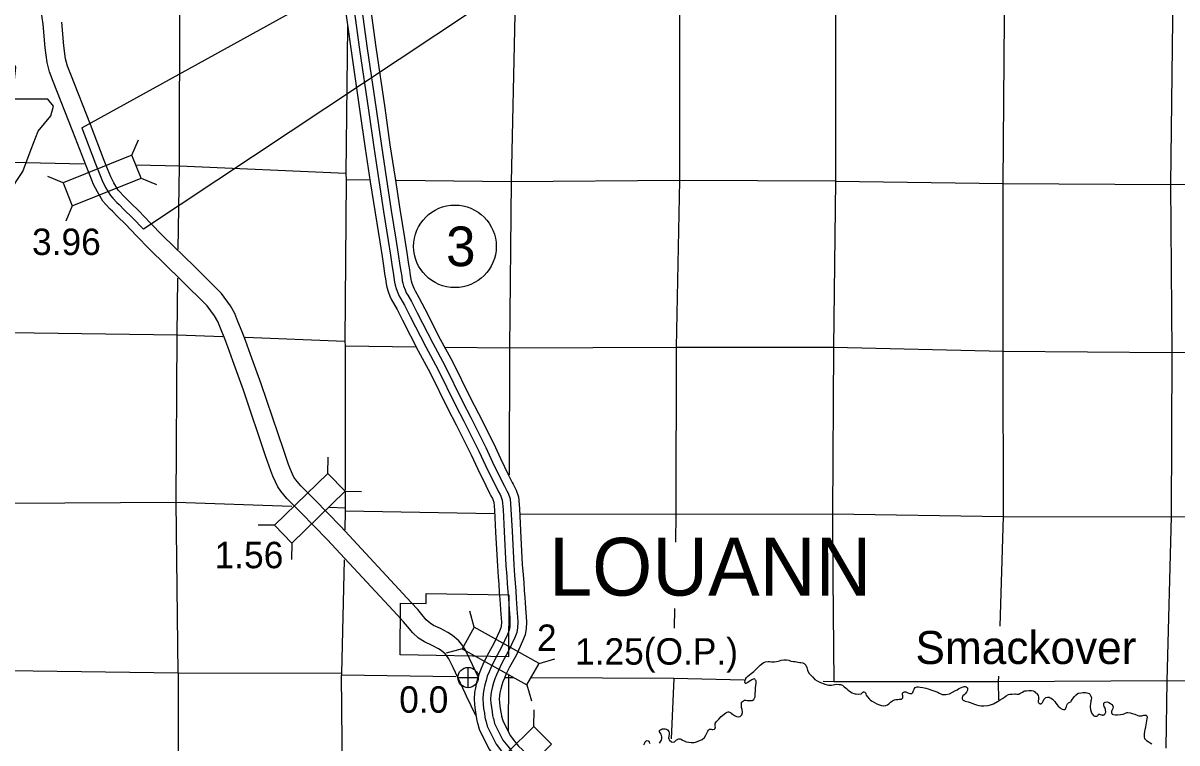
# Model space of a CAD drawing. Extents: x 369523 to 838377, y 495025 to 936819.
# Drawn here: x 660068 to 696948, y 509620 to 532639 of the extents above; entities that cross this region are included whole.
import ezdxf

# ---------------------------------------------------------------- set-up
doc = ezdxf.new("R2010")
doc.units = 0
for name, color, linetype in [('22', 7, 'Continuous'), ('DSN_BRDG_Annotation', 7, 'Continuous'), ('DSN_DRFT_Common-Annotations', 7, 'Continuous'), ('DSN_DRFT_Common-Line', 7, 'Continuous'), ('DSN_DRFT_Junk-No-Plot', 7, 'Continuous'), ('Level 1', 7, 'Continuous'), ('Level 10', 7, 'Continuous'), ('Level 15', 7, 'Continuous'), ('Level 2', 7, 'Continuous'), ('Level 21', 7, 'Continuous'), ('Level 22', 7, 'Continuous'), ('Level 6', 7, 'Continuous')]:
    doc.layers.add(name, color=color, linetype=linetype)

msp = doc.modelspace()

# ---------------------------------------------------------------- linework, layer by layer
at = {"layer": '22'}
msp.add_lwpolyline([(651670, 531536), (652070, 528871), (651892, 524830), (652247, 524608), (652913, 524608), (652913, 523187), (658509, 523187), (658775, 523764), (658687, 524697), (658820, 525762), (659308, 526606), (659619, 527228), (660063, 527894), (660330, 528605), (660552, 529182), (660952, 529671), (661040, 529981), (660863, 530203), (659486, 530203), (659797, 530825), (659841, 531225), (659657, 531532)], close=True, dxfattribs=at)
at = {"layer": 'DSN_DRFT_Common-Annotations'}
for p, q in [((674292, 511386), (674292, 512036)), ((673967, 511711), (674617, 511711))]:
    msp.add_line(p, q, dxfattribs=at)
for points in [[(661941, 529285), (702469, 551647), (663912, 526047)], [(661941, 529285), (662381, 528134), (662488, 527870), (662597, 527600), (662706, 527384), (662865, 527122), (662935, 527038), (663068, 526906), (663140, 526834), (663298, 526666), (663551, 526419), (663912, 526047)]]:
    msp.add_lwpolyline(points, dxfattribs=at)
msp.add_circle((674292, 511711), 325, dxfattribs=at)
at = {"layer": 'DSN_DRFT_Common-Line'}
msp.add_circle((673871, 525499), 1320, dxfattribs=at)
at = {"layer": 'Level 1'}
for points in [[(670206, 534254), (670550, 531753), (670837, 529811), (671004, 528633), (671166, 527564), (671317, 526566), (671467, 525645), (671542, 525174), (671595, 524804), (671624, 524618), (671650, 524460), (671670, 524306), (671693, 524189), (671736, 524059), (671792, 523911), (671847, 523787), (671904, 523681), (672020, 523482), (672198, 523135), (672696, 522162), (673081, 521451), (673645, 520303), (673910, 519787), (674389, 518835), (674602, 518371), (674858, 517849), (674980, 517603), (675020, 517520), (675068, 517436), (675085, 517400), (675114, 517319), (675133, 517064), (675172, 516361), (675227, 515275), (675256, 514934), (675271, 514701), (675290, 514431), (675307, 514214), (675319, 514046), (675328, 513894), (675339, 513728), (675347, 513616), (675355, 513469), (675352, 513355), (675342, 513300), (675300, 513198), (675120, 512804), (674901, 512412), (674768, 512131), (674713, 512000), (674648, 511844), (674601, 511693), (674562, 511548), (674524, 511385), (674498, 511228), (674483, 511026), (674496, 510837), (674517, 510680), (674540, 510532), (674561, 510396), (674587, 510282), (674592, 510264), (674644, 510058)], [(670478, 534296), (670822, 531792), (671110, 529851), (671276, 528673), (671438, 527605), (671588, 526609), (671738, 525689), (671814, 525216), (671867, 524845), (671896, 524662), (671922, 524499), (671941, 524351), (671960, 524259), (671995, 524150), (672046, 524015), (672094, 523908), (672143, 523816), (672262, 523615), (672443, 523260), (672939, 522291), (673325, 521577), (673891, 520426), (674155, 519912), (674637, 518954), (674850, 518489), (675105, 517971), (675227, 517724), (675263, 517648), (675312, 517564), (675339, 517506), (675386, 517378), (675408, 517081), (675447, 516376), (675501, 515294), (675530, 514954), (675545, 514719), (675564, 514452), (675581, 514235), (675594, 514064), (675602, 513910), (675613, 513747), (675622, 513634), (675630, 513473), (675627, 513328), (675608, 513222), (675552, 513088), (675365, 512679), (675145, 512286), (675019, 512019), (674967, 511894), (674907, 511750), (674865, 511616), (674829, 511481), (674794, 511331), (674771, 511195), (674758, 511026), (674770, 510865), (674789, 510719), (674812, 510574), (674831, 510447), (674853, 510351), (674858, 510336), (674903, 510154)], [(670725, 534334), (671069, 531827), (671357, 529887), (671523, 528709), (671686, 527642), (671835, 526648), (671985, 525729), (672061, 525253), (672114, 524882), (672143, 524701), (672170, 524535), (672188, 524392), (672202, 524323), (672231, 524232), (672277, 524110), (672318, 524018), (672361, 523938), (672481, 523735), (672666, 523374), (673160, 522407), (673547, 521692), (674114, 520539), (674378, 520025), (674862, 519063), (675076, 518596), (675329, 518081), (675452, 517833), (675485, 517764), (675533, 517680), (675570, 517602), (675633, 517430), (675657, 517097), (675696, 516389), (675750, 515311), (675780, 514973), (675795, 514736), (675814, 514470), (675831, 514254), (675843, 514080), (675852, 513926), (675863, 513764), (675871, 513649), (675880, 513477), (675876, 513302), (675849, 513151), (675781, 512988), (675588, 512566), (675368, 512172), (675248, 511917), (675198, 511798), (675142, 511665), (675105, 511546), (675071, 511420), (675039, 511282), (675019, 511165), (675009, 511025), (675019, 510890), (675037, 510755), (675059, 510612), (675077, 510494), (675095, 510414), (675099, 510401), (675139, 510242)], [(670997, 534376), (671342, 531866), (671629, 529926), (671796, 528749), (671957, 527683), (672107, 526690), (672256, 525773), (672333, 525294), (672386, 524924), (672414, 524745), (672442, 524575), (672460, 524436), (672468, 524393), (672491, 524323), (672532, 524215), (672566, 524139), (672601, 524073), (672722, 523868), (672910, 523499), (673404, 522535), (673792, 521818), (674360, 520662), (674623, 520150), (675110, 519182), (675325, 518714), (675576, 518203), (675700, 517953), (675729, 517892), (675777, 517808), (675824, 517708), (675904, 517489), (675932, 517115), (675971, 516403), (676025, 515330), (676054, 514994), (676069, 514754), (676088, 514491), (676105, 514275), (676118, 514098), (676126, 513942), (676137, 513784), (676145, 513667), (676155, 513482), (676151, 513275), (676114, 513073), (676034, 512878), (675834, 512441), (675612, 512046), (675499, 511805), (675451, 511692), (675401, 511571), (675369, 511469), (675338, 511353), (675309, 511227), (675293, 511131), (675285, 511025), (675292, 510918), (675309, 510794), (675331, 510654), (675347, 510546), (675362, 510483), (675365, 510473), (675398, 510339)], [(674542, 510495), (674239, 511117), (674200, 511207), (673810, 512035), (673676, 512305), (673630, 512375), (673558, 512470), (673435, 512572), (673341, 512633), (673149, 512736), (672902, 512848), (672708, 512968), (672524, 513144), (672352, 513339), (672226, 513496), (672031, 513708), (669786, 516124), (668953, 516983), (668699, 517237), (668499, 517441), (668309, 517669), (668211, 517807), (668131, 517965), (668056, 518146), (667991, 518322), (667831, 518770), (667110, 520901), (666771, 521841), (666613, 522283), (666514, 522544), (666379, 522878), (666291, 523098), (666191, 523277), (665955, 523601), (665124, 524422), (664111, 525412), (663697, 525838), (663339, 526207), (663084, 526456), (662925, 526625), (662856, 526693), (662714, 526835), (662620, 526947), (662443, 527238), (662324, 527476), (662210, 527757), (662102, 528024), (661661, 529176), (661032, 530772), (660914, 531075), (660836, 531376), (660771, 531850), (660708, 532606), (660586, 533469)], [(674616, 511731), (674350, 512295), (674198, 512605), (674119, 512722), (673995, 512887), (673792, 513056), (673646, 513151), (673414, 513275), (673185, 513378), (673078, 513445), (672957, 513560), (672811, 513725), (672681, 513888), (672471, 514115), (670221, 516537), (669381, 517403), (669125, 517660), (668944, 517844), (668784, 518035), (668726, 518117), (668677, 518215), (668614, 518366), (668555, 518527), (668398, 518967), (667676, 521099), (667336, 522044), (667175, 522491), (667072, 522762), (666936, 523101), (666834, 523357), (666697, 523602), (666411, 523994), (665545, 524850), (664536, 525836), (664127, 526256), (663764, 526631), (663512, 526877), (663355, 527044), (663279, 527119), (663156, 527241), (663110, 527297), (662969, 527529), (662871, 527723), (662766, 527982), (662660, 528244), (662221, 529393), (661591, 530991), (661486, 531260), (661426, 531492), (661368, 531915), (661305, 532673)], [(674644, 510058), (674960, 509434), (675140, 509195), (675308, 508980), (675475, 508823), (675680, 508614), (675842, 508480), (675939, 508411)], [(674903, 510154), (675194, 509580), (675358, 509362), (675512, 509166), (675667, 509019), (675866, 508817), (676009, 508698), (676094, 508638)], [(675139, 510242), (675407, 509713), (675557, 509515), (675697, 509335), (675842, 509198), (676036, 509001), (676162, 508897), (676235, 508845)], [(675398, 510339), (675642, 509859), (675775, 509682), (675901, 509521), (676034, 509395), (676222, 509204), (676329, 509115), (676390, 509072)]]:
    msp.add_lwpolyline(points, dxfattribs=at)
at = {"layer": 'Level 15'}
for points in [[(670437, 532533), (670384, 527826), (670395, 527625), (670354, 522471), (670361, 522323), (670362, 517701)], [(670362, 517649), (670362, 517137), (670362, 517043), (670349, 516438)], [(670328, 515477), (670249, 511839), (670245, 511786)], [(670294, 506487), (670245, 511786)]]:
    msp.add_lwpolyline(points, dxfattribs=at)
at = {"layer": 'Level 2'}
for points in [[(675595, 514354), (675583, 512374), (672119, 512439), (672129, 514089), (672954, 514074), (672956, 514404)], [(672956, 514404), (675595, 514354)]]:
    msp.add_lwpolyline(points, dxfattribs=at)
at = {"layer": 'Level 21'}
for p, q in [((663549, 528417), (663755, 528903)), ((661345, 527528), (660859, 527734)), ((663845, 527682), (664331, 527476)), ((661642, 526793), (661435, 526307)), ((669811, 518235), (669819, 518763)), ((670362, 517667), (670890, 517659)), ((668105, 516581), (667577, 516589)), ((668656, 516013), (668648, 515485)), ((674487, 513325), (674344, 513833)), ((674101, 512634), (673593, 512491)), ((676561, 512165), (677069, 512309)), ((676174, 511474), (676318, 510966)), ((676398, 510149), (676402, 510677))]:
    msp.add_line(p, q, dxfattribs=at)
for points in [[(663549, 528417), (661345, 527528), (661642, 526793), (663845, 527682)], [(668656, 516013), (670362, 517667), (669811, 518235), (668105, 516581)], [(676561, 512165), (674487, 513325), (674101, 512634), (676174, 511474)], [(675261, 507917), (676954, 509584), (676398, 510149), (674705, 508482)]]:
    msp.add_lwpolyline(points, close=True, dxfattribs=at)
at = {"layer": 'Level 22'}
for points in [[(675862, 554512), (675854, 549144), (675776, 543790), (675778, 538488), (675786, 532909), (675668, 527562), (675614, 522250), (675602, 518190)], [(665030, 525396), (665063, 528065), (665077, 533522), (665110, 538580)], [(681052, 538603), (681045, 532932), (681044, 527609), (680942, 522275), (680928, 516938), (680917, 516045)], [(686107, 538474), (686036, 532831), (686033, 527581), (685969, 522271), (685936, 516946), (685953, 514884)], [(691299, 513358), (691402, 516863), (691399, 522148), (691398, 527509), (691441, 532780), (691444, 538549)], [(696868, 535584), (696806, 532745), (696747, 527477), (696790, 522103), (696761, 516850), (696622, 511607)], [(662022, 528128), (659698, 528176), (654235, 528307), (648937, 528274), (643535, 528273)], [(670384, 527826), (665063, 528065), (663682, 528094)], [(671156, 527616), (670395, 527625)], [(686033, 527581), (681044, 527609), (675668, 527562), (672004, 527606)], [(686033, 527581), (691398, 527509), (696747, 527477), (702111, 527496)], [(665028, 511852), (664958, 517324), (664997, 522675), (665019, 524477)], [(643626, 522949), (648949, 522840), (654229, 522777), (659670, 522740), (664997, 522675), (666458, 522619)], [(667170, 522592), (670354, 522471)], [(670361, 522323), (672628, 522291)], [(673562, 522278), (675614, 522250), (680942, 522275), (685969, 522271)], [(685969, 522271), (691399, 522148), (696790, 522103), (702109, 522166)], [(643528, 517549), (648962, 517426), (654251, 517368), (659622, 517291), (664958, 517324), (668658, 517196)], [(669858, 517155), (670362, 517137)], [(670362, 517043), (675134, 516958)], [(675961, 516949), (680928, 516938), (685936, 516946)], [(685936, 516946), (691402, 516863), (696761, 516850), (702017, 516886)], [(685953, 514884), (685980, 511574), (685636, 511589)], [(680890, 513922), (680883, 513285)], [(670249, 511839), (665028, 511852), (659610, 511923), (654291, 511998), (648946, 512023), (643621, 512169)], [(665028, 511852), (665031, 506514)], [(673898, 511729), (670245, 511786)], [(675746, 511703), (675582, 511703), (675466, 511705)], [(675581, 511776), (675582, 511703), (675576, 510006)], [(680869, 511684), (676310, 511701)], [(680863, 511684), (680785, 509750)], [(683117, 511626), (680869, 511684)], [(701927, 511580), (696622, 511607), (691246, 511576), (685980, 511574)], [(691253, 510994), (691246, 511576), (691251, 511752)], [(696622, 511607), (696595, 509457)]]:
    msp.add_lwpolyline(points, dxfattribs=at)
at = {"layer": 'Level 6'}
for points in [[(683139, 511564), (683145, 511608), (683159, 511658), (683194, 511714), (683222, 511745), (683288, 511803), (683342, 511843), (683425, 511906), (683471, 511944), (683533, 512008), (683579, 512056), (683628, 512107), (683728, 512183), (683794, 512211), (683886, 512224), (683928, 512224), (683986, 512214), (684086, 512210), (684149, 512219), (684199, 512235), (684241, 512249), (684301, 512263), (684381, 512282), (684471, 512282), (684539, 512272), (684613, 512240), (684689, 512223), (684747, 512219), (684829, 512205), (684893, 512195), (684931, 512191), (684987, 512182), (685035, 512158), (685083, 512102), (685117, 512028), (685141, 511950), (685186, 511856), (685222, 511810), (685300, 511732), (685378, 511650), (685453, 511602), (685497, 511580), (685551, 511554), (685619, 511527), (685699, 511503), (685767, 511477), (685827, 511465), (685903, 511470), (685957, 511482), (686010, 511490), (686076, 511496), (686148, 511494), (686196, 511489), (686254, 511465), (686308, 511415), (686385, 511357), (686427, 511323), (686485, 511277), (686563, 511223), (686621, 511198), (686665, 511186), (686697, 511186), (686757, 511178), (686853, 511186)], [(680458, 510053), (680492, 510068), (680562, 510068), (680588, 510066), (680632, 510056), (680666, 510034), (680708, 509988), (680722, 509946), (680722, 509902), (680709, 509840), (680701, 509786), (680707, 509748), (680731, 509708), (680789, 509660), (680857, 509646), (680889, 509660), (680917, 509684), (680949, 509715), (680981, 509733), (681001, 509743), (681029, 509749), (681037, 509751), (681069, 509749), (681101, 509737), (681141, 509713), (681199, 509683), (681263, 509660), (681351, 509640), (681425, 509634), (681513, 509636), (681560, 509647), (681698, 509703), (681776, 509733), (681846, 509794), (681887, 509866), (681923, 509936), (681957, 510001), (681976, 510029), (681994, 510049), (682006, 510057), (682022, 510063), (682044, 510061), (682060, 510059), (682090, 510055), (682116, 510051), (682158, 510057), (682172, 510064), (682188, 510084), (682194, 510104), (682196, 510132), (682192, 510172), (682191, 510242), (682229, 510304), (682307, 510383), (682386, 510465), (682472, 510538), (682488, 510550), (682530, 510582), (682568, 510604), (682601, 510616), (682625, 510618), (682676, 510590), (682704, 510568), (682742, 510542), (682804, 510493), (682868, 510461), (682930, 510455), (682986, 510469), (683014, 510491), (683039, 510524), (683067, 510594), (683051, 510692), (683036, 510754), (683026, 510834), (683036, 510872), (683036, 510924), (683066, 510950), (683131, 510985), (683173, 510991), (683217, 510981), (683343, 510975), (683375, 510982), (683425, 511008), (683469, 511090), (683483, 511381), (683501, 511529), (683497, 511591), (683487, 511619), (683472, 511643), (683458, 511659), (683440, 511667), (683400, 511663), (683365, 511643), (683329, 511619), (683279, 511584), (683237, 511552), (683211, 511538), (683173, 511520), (683155, 511516), (683143, 511534), (683139, 511564)], [(686853, 511186), (686870, 511192), (686870, 511198), (686877, 511212), (686905, 511240), (686915, 511248), (686933, 511257), (686945, 511259), (686977, 511241), (686991, 511221), (687005, 511191), (687018, 511143), (687056, 511090), (687109, 511026), (687153, 510985), (687203, 510959), (687280, 510912), (687356, 510873), (687410, 510845), (687446, 510834), (687510, 510812), (687556, 510809), (687648, 510820), (687698, 510839), (687745, 510873), (687796, 510922), (687852, 510966), (687887, 510985), (687923, 511001), (687965, 511006), (688025, 511012), (688075, 511017), (688107, 511017), (688146, 511024), (688166, 511036), (688184, 511066), (688189, 511096), (688183, 511142), (688179, 511152), (688174, 511184), (688182, 511214), (688194, 511228), (688216, 511243), (688230, 511249), (688245, 511251), (688283, 511251), (688321, 511234), (688346, 511222), (688376, 511214), (688416, 511205), (688420, 511203), (688471, 511205), (688489, 511212), (688509, 511230), (688521, 511260), (688528, 511296), (688550, 511344), (688583, 511391), (688609, 511405), (688643, 511411), (688692, 511412), (688746, 511401), (688830, 511390), (688918, 511372), (688996, 511351), (689052, 511332), (689149, 511301), (689243, 511270), (689305, 511245), (689345, 511215), (689401, 511186), (689443, 511166), (689501, 511165), (689557, 511169), (689675, 511191), (689869, 511295), (689920, 511321), (689964, 511346), (690035, 511381), (690067, 511397), (690113, 511416), (690145, 511424), (690181, 511420), (690199, 511417), (690215, 511413), (690237, 511395), (690253, 511379), (690257, 511363), (690256, 511309), (690224, 511247), (690183, 511194), (690150, 511160), (690110, 511127), (690093, 511099), (690083, 511075), (690079, 511035), (690090, 511007), (690112, 510991), (690136, 510976), (690184, 510956), (690274, 510931)], [(690274, 510931), (690376, 510900), (690446, 510873), (690538, 510842), (690616, 510821), (690688, 510811), (690774, 510804), (690920, 510820), (690993, 510837), (691085, 510874), (691212, 510943), (691303, 510994), (691370, 511037), (691435, 511088), (691489, 511129), (691570, 511167), (691606, 511178), (691682, 511185), (691763, 511188), (691787, 511186), (691835, 511182), (691867, 511179), (691893, 511183), (691925, 511197), (691972, 511226), (692012, 511248), (692050, 511271), (692087, 511283), (692141, 511288), (692215, 511295), (692269, 511299), (692303, 511298), (692351, 511290), (692397, 511263), (692421, 511237), (692455, 511207), (692490, 511170), (692508, 511134), (692522, 511090), (692529, 511048), (692531, 511018), (692518, 510978), (692512, 510958), (692512, 510924), (692521, 510908), (692535, 510894), (692547, 510884), (692563, 510878), (692573, 510872), (692607, 510873), (692619, 510879), (692656, 510915), (692678, 510957), (692697, 511004), (692721, 511040), (692756, 511072), (692816, 511089), (692838, 511089), (692864, 511082), (692902, 511066), (692928, 511050), (692966, 511019), (693043, 510943), (693081, 510896), (693118, 510842), (693154, 510797), (693203, 510755), (693237, 510723), (693275, 510700), (693319, 510692), (693355, 510693), (693391, 510709), (693412, 510753), (693418, 510781), (693427, 510826), (693447, 510866), (693488, 510900), (693530, 510923), (693552, 510937), (693573, 510961), (693605, 511004), (693634, 511052), (693677, 511109), (693725, 511161), (693796, 511208), (693887, 511225), (693953, 511234), (694029, 511237), (694073, 511227), (694141, 511198), (694163, 511180), (694188, 511136), (694194, 511116), (694213, 511062), (694203, 511002), (694196, 510962), (694181, 510868), (694176, 510810), (694176, 510762), (694189, 510686), (694206, 510614)], [(694206, 510614), (694232, 510564), (694281, 510497), (694289, 510485), (694323, 510475), (694341, 510473), (694361, 510474), (694389, 510476), (694411, 510490), (694426, 510510), (694436, 510524), (694452, 510535), (694464, 510537), (694474, 510535), (694498, 510533), (694536, 510523), (694560, 510516), (694568, 510512), (694586, 510512), (694606, 510516), (694624, 510522), (694644, 510539), (694659, 510563), (694667, 510583), (694671, 510601), (694672, 510623), (694670, 510649), (694662, 510685), (694651, 510723), (694639, 510757), (694627, 510787), (694616, 510825), (694612, 510867), (694616, 510891), (694635, 510917), (694651, 510923), (694715, 510930), (694773, 510918), (694823, 510883), (694857, 510859), (694875, 510846), (694900, 510800), (694908, 510766), (694901, 510722), (694883, 510679), (694868, 510653), (694854, 510621), (694852, 510591), (694863, 510561), (694881, 510545), (694923, 510530), (694989, 510520), (695051, 510519), (695142, 510526), (695234, 510545), (695282, 510566), (695327, 510584), (695355, 510591), (695375, 510591), (695451, 510584), (695515, 510566), (695599, 510537), (695695, 510494), (695741, 510485), (695769, 510483), (695785, 510483), (695831, 510488), (695857, 510496), (695887, 510504), (695907, 510509), (695929, 510509), (695965, 510505), (695981, 510493), (695991, 510471), (695995, 510449), (695990, 510395), (695943, 510131), (695926, 510038), (695915, 509998), (695902, 509900), (695900, 509878), (695905, 509802), (695913, 509760), (695930, 509746), (695978, 509697), (696026, 509661), (696093, 509624), (696151, 509590)], [(680406, 509610), (680452, 509673), (680477, 509713), (680485, 509765), (680483, 509813), (680463, 509897), (680434, 509939), (680408, 509973), (680410, 510001), (680414, 510017), (680424, 510027), (680458, 510053)], [(679905, 509556), (679936, 509621), (679952, 509657), (679970, 509679), (679996, 509691), (680016, 509693), (680048, 509689), (680064, 509675), (680082, 509641), (680102, 509597)]]:
    msp.add_lwpolyline(points, dxfattribs=at)

# ---------------------------------------------------------------- texts
at = {"layer": 'DSN_BRDG_Annotation'}
msp.add_text('0.0', height=844.8, dxfattribs=at).set_placement((672091, 510587))
at = {"layer": 'DSN_DRFT_Common-Annotations'}
msp.add_text('LOUANN', height=1848, dxfattribs=at).set_placement((676883, 514331))
at = {"layer": 'DSN_DRFT_Common-Line'}
msp.add_text('3', height=1267, dxfattribs=at).set_placement((673588, 524866))
at = {"layer": 'DSN_DRFT_Junk-No-Plot'}
for s, p in [('3.96', (660354, 525223)), ('1.56', (666188, 515207)), ('1.25(O.P.)', (677708, 512124))]:
    msp.add_text(s, height=844.8, dxfattribs=at).set_placement(p)
at = {"layer": 'Level 10'}
msp.add_text('Smackover', height=1056, dxfattribs=at).set_placement((688592, 512144))
at = {"layer": 'Level 21'}
msp.add_text('2', height=845, dxfattribs=at).set_placement((676494, 512562))

doc.saveas('drawing.dxf')
